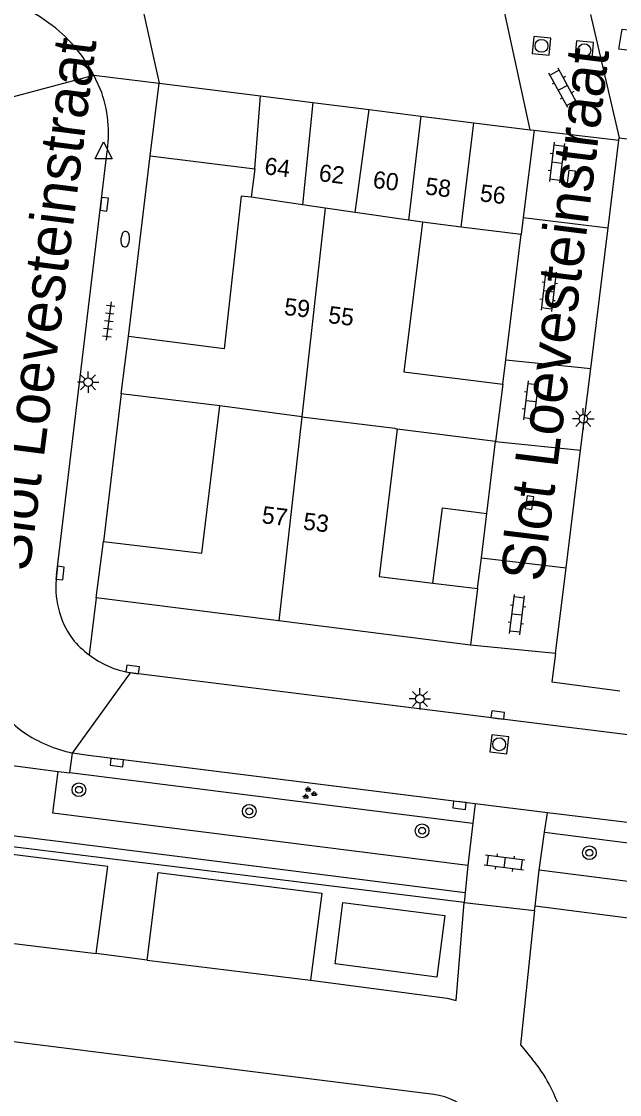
# Model space of a CAD drawing. Extents: x 131000 to 133014, y 396499 to 399001.
# Drawn here: x 131724.4 to 131759.2, y 396649.9 to 396712.4 of the extents above; entities that cross this region are included whole.
import ezdxf

# ---------------------------------------------------------------- set-up
doc = ezdxf.new("R2010")
doc.units = 0
for name, color, linetype in [('gg-afsc-erfafscheiding', 7, 'Continuous'), ('gg-anno-huisnummerreeks BGT', 7, 'Continuous'), ('gg-anno-openbare ruimte label', 7, 'Continuous'), ('gg-bbg-bijgebouw', 7, 'Continuous'), ('gg-bbg-gedigitaliseerde bijgebouw', 7, 'Continuous'), ('gg-bbg-hoofdgebouw', 7, 'Continuous'), ('gg-bbg-overig bouwwerk', 7, 'Continuous'), ('gg-bbg-tussenscheiding', 7, 'Continuous'), ('gg-knt-verharding', 7, 'Continuous'), ('gg-knt-verharding nz', 7, 'Continuous'), ('gt-grn-groengrens', 7, 'Continuous'), ('gt-grn-vlakafsluiter', 7, 'Continuous'), ('gt-grn-weggrens', 7, 'Continuous'), ('gt-symb-boom', 7, 'Continuous'), ('gt-symb-brandkraan', 7, 'Continuous'), ('gt-symb-groenvak', 7, 'Continuous'), ('gt-symb-klinker verharding', 7, 'Continuous'), ('gt-symb-kolk', 7, 'Continuous'), ('gt-symb-lichtmast', 7, 'Continuous'), ('gt-symb-rioolschacht', 7, 'Continuous'), ('gt-symb-tegel verharding', 7, 'Continuous'), ('gt-symb-waterafsluiter', 7, 'Continuous')]:
    doc.layers.add(name, color=color, linetype=linetype)

# ---------------------------------------------------------------- blocks, each defined once
blk = doc.blocks.new('gt0-KL1')
at = {"layer": 'gt-symb-klinker verharding'}
for p, q in [((-1.15, 0.3), (1.15, 0.3)), ((-1, -0.3), (-1, 0.3)), ((-0.5, 0.3), (-0.5, 0.45)), ((0, -0.3), (0, 0.3)), ((0.5, 0.3), (0.5, 0.45)), ((1, -0.3), (1, 0.3)), ((-1.15, -0.3), (1.15, -0.3)), ((-0.5, -0.45), (-0.5, -0.3)), ((0.5, -0.45), (0.5, -0.3))]:
    blk.add_line(p, q, dxfattribs=at)
blk = doc.blocks.new('gt0-LMAST')
at = {"layer": 'gt-symb-lichtmast'}
for p, q in [((-0.182, 0.173), (-0.447, 0.438)), ((-0.005, 0.246), (-0.005, 0.621)), ((0.172, 0.173), (0.437, 0.438)), ((-0.255, -0.004), (-0.63, -0.004)), ((-0.182, -0.181), (-0.447, -0.446)), ((-0.005, -0.254), (-0.005, -0.629)), ((0.437, -0.446), (0.172, -0.181)), ((0.245, -0.004), (0.62, -0.004))]:
    blk.add_line(p, q, dxfattribs=at)
blk.add_circle((-0.005, -0.004), 0.25, dxfattribs=at)
blk = doc.blocks.new('gt0-RS')
at = {"layer": 'gt-symb-rioolschacht'}
blk.add_lwpolyline([(-0.5, -0.5), (0.5, -0.5), (0.5, 0.5), (-0.5, 0.5)], close=True, dxfattribs=at)
blk.add_circle((0, 0), 0.375, dxfattribs=at)
blk = doc.blocks.new('gt0-KOLK')
at = {"layer": 'gt-symb-kolk'}
blk.add_lwpolyline([(0, 0), (0.375, 0), (0.375, 0.4), (-0.375, 0.4), (-0.375, 0), (0, 0)], dxfattribs=at)
blk = doc.blocks.new('gt0-BOOM')
at = {"layer": 'gt-symb-boom'}
for radius in [0.4, 0.2]:
    blk.add_circle((0, 0), radius, dxfattribs=at)
blk = doc.blocks.new('gt0-BR')
at = {"layer": 'gt-symb-brandkraan'}
for centre, radius, start, end in [((-0.244, 0), 0.206, 107.56694, 252.43307), ((0.599, -2.664), 3, 106.89205, 107.56694), ((0, -0.691), 0.938, 73.10799, 106.89205), ((-0.599, -2.664), 3, 72.43309, 73.10799), ((0.244, 0), 0.206, 287.56695, 72.43309), ((0.599, 2.664), 3, 252.43307, 253.10797), ((0, 0.691), 0.938, 253.10797, 286.89206), ((-0.599, 2.664), 3, 286.89206, 287.56695)]:
    blk.add_arc(centre, radius, start, end, dxfattribs=at)
blk = doc.blocks.new('gt0-WAFSL')
at = {"layer": 'gt-symb-waterafsluiter'}
for p, q in [((-0.5, -0.333), (0, 0.667)), ((0, 0.667), (0.5, -0.333)), ((0.5, -0.333), (-0.5, -0.333))]:
    blk.add_line(p, q, dxfattribs=at)
blk = doc.blocks.new('gt0-GRVAK')
at = {"layer": 'gt-symb-groenvak'}
for p, q in [((-0.11, 0.189), (-0.228, 0.24)), ((-0.182, 0.153), (0.088, 0.153)), ((-0.091, 0.211), (-0.156, 0.322)), ((-0.047, 0.214), (-0.047, 0.393)), ((-0.004, 0.211), (0.061, 0.322)), ((0.015, 0.189), (0.133, 0.24)), ((0.262, -0.052), (0.197, 0.059)), ((0.305, -0.049), (0.305, 0.13)), ((0.349, -0.052), (0.414, 0.059)), ((-0.245, -0.228), (-0.363, -0.177)), ((-0.318, -0.264), (-0.047, -0.264)), ((-0.226, -0.206), (-0.291, -0.095)), ((-0.183, -0.203), (-0.183, -0.024)), ((-0.139, -0.206), (-0.074, -0.095)), ((-0.12, -0.228), (-0.002, -0.177)), ((0.243, -0.074), (0.125, -0.023)), ((0.17, -0.11), (0.441, -0.11)), ((0.368, -0.074), (0.486, -0.023))]:
    blk.add_line(p, q, dxfattribs=at)
blk = doc.blocks.new('gt0-TEG1')
at = {"layer": 'gt-symb-tegel verharding'}
for p, q in [((-1.125, 0), (1.125, 0)), ((-0.9, -0.25), (-0.9, 0.25)), ((-0.45, -0.25), (-0.45, 0.25)), ((0, -0.25), (0, 0.25)), ((0.45, -0.25), (0.45, 0.25)), ((0.9, -0.25), (0.9, 0.25))]:
    blk.add_line(p, q, dxfattribs=at)

msp = doc.modelspace()

# ---------------------------------------------------------------- linework, layer by layer
at = {"layer": 'gg-afsc-erfafscheiding'}
for p, q in [((131752.606, 396692.686), (131753.5, 396699.98)), ((131752.43, 396691.25), (131752.606, 396692.686)), ((131730.19, 396690.69), (131729.15, 396682.09)), ((131751.507, 396683.726), (131752.02, 396687.92))]:
    msp.add_line(p, q, dxfattribs=at)
at = {"layer": 'gg-bbg-bijgebouw'}
for p, q in [((131731.88, 396704.57), (131732.4, 396708.8)), ((131732.4, 396708.8), (131738.307, 396708.06)), ((131738.307, 396708.06), (131741.349, 396707.678)), ((131741.349, 396707.678), (131744.645, 396707.265)), ((131744.645, 396707.265), (131747.657, 396706.888)), ((131747.657, 396706.888), (131750.749, 396706.5)), ((131750.749, 396706.5), (131754.035, 396706.088)), ((131754.26, 396706.06), (131753.624, 396700.971)), ((131754.035, 396706.088), (131754.26, 396706.06)), ((131731.88, 396704.57), (131737.98, 396703.81)), ((131737.98, 396703.81), (131737.77, 396702.15)), ((131753.624, 396700.971), (131753.5, 396699.98)), ((131750.018, 396700.417), (131747.76, 396700.7)), ((131753.5, 396699.98), (131750.018, 396700.417))]:
    msp.add_line(p, q, dxfattribs=at)
at = {"layer": 'gg-bbg-gedigitaliseerde bijgebouw'}
for p, q in [((131751.191, 396681.145), (131751.507, 396683.726)), ((131750.97, 396679.34), (131751.191, 396681.145))]:
    msp.add_line(p, q, dxfattribs=at)
msp.add_lwpolyline([(131748.361, 396679.663), (131748.922, 396684.056), (131751.507, 396683.726)], dxfattribs=at)
at = {"layer": 'gg-bbg-hoofdgebouw'}
for p, q in [((131730.19, 396690.69), (131730.6, 396694.03)), ((131752.43, 396691.25), (131752.02, 396687.92)), ((131735.93, 396689.99), (131730.19, 396690.69)), ((131752.02, 396687.92), (131746.28, 396688.63)), ((131728.73, 396678.8), (131729.15, 396682.09)), ((131750.97, 396679.34), (131750.56, 396676.05)), ((131739.378, 396677.459), (131728.73, 396678.8)), ((131750.56, 396676.05), (131739.378, 396677.459))]:
    msp.add_line(p, q, dxfattribs=at)
for points in [[(131737.77, 396702.15), (131737.18, 396702.22), (131736.19, 396693.32), (131730.6, 396694.03)], [(131747.76, 396700.7), (131746.67, 396691.97), (131752.43, 396691.25)], [(131729.15, 396682.09), (131734.88, 396681.4), (131735.93, 396689.99)], [(131746.28, 396688.63), (131745.23, 396680.05), (131748.361, 396679.663)]]:
    msp.add_lwpolyline(points, dxfattribs=at)
at = {"layer": 'gg-bbg-overig bouwwerk'}
msp.add_lwpolyline([(131742.656, 396657.463), (131743.111, 396661.045), (131749.054, 396660.282), (131748.595, 396656.702), (131742.656, 396657.463)], dxfattribs=at)
at = {"layer": 'gg-bbg-tussenscheiding'}
for p, q in [((131737.98, 396703.81), (131738.307, 396708.06)), ((131741.349, 396707.678), (131740.752, 396701.717)), ((131743.83, 396701.27), (131744.645, 396707.265)), ((131747.657, 396706.888), (131746.937, 396700.819)), ((131750.018, 396700.417), (131750.749, 396706.5)), ((131740.752, 396701.717), (131737.77, 396702.15)), ((131742.086, 396701.523), (131740.717, 396689.355)), ((131742.086, 396701.523), (131740.752, 396701.717)), ((131743.83, 396701.27), (131742.086, 396701.523)), ((131746.937, 396700.819), (131743.83, 396701.27)), ((131747.76, 396700.7), (131746.937, 396700.819)), ((131740.717, 396689.355), (131735.93, 396689.99)), ((131740.717, 396689.355), (131739.378, 396677.459)), ((131748.361, 396679.663), (131750.97, 396679.34))]:
    msp.add_line(p, q, dxfattribs=at)
msp.add_lwpolyline([(131740.717, 396689.355), (131746.131, 396688.695), (131746.28, 396688.63)], dxfattribs=at)
at = {"layer": 'gg-knt-verharding'}
for p, q in [((131730.77, 396716.14), (131732.4, 396708.8)), ((131754.035, 396706.088), (131752.488, 396713.154)), ((131757.55, 396712.813), (131759.23, 396705.62)), ((131728.96, 396708.48), (131728.591, 396709.276)), ((131754.26, 396706.06), (131759.213, 396705.479)), ((131758.58, 396700.37), (131759.213, 396705.479)), ((131759.213, 396705.479), (131759.23, 396705.62)), ((131759.23, 396705.62), (131781.388, 396702.833)), ((131726.41, 396680.12), (131729.34, 396704.67)), ((131730.6, 396694.03), (131731.88, 396704.57)), ((131757.564, 396692.175), (131758.58, 396700.37)), ((131756.973, 396687.403), (131757.564, 396692.175)), ((131756.124, 396680.553), (131756.973, 396687.403)), ((131755.505, 396675.559), (131756.124, 396680.553)), ((131755.505, 396675.559), (131750.56, 396676.05)), ((131776.137, 396668.779), (131730.72, 396674.44)), ((131719.43, 396669.595), (131726.507, 396668.684)), ((131727.196, 396668.623), (131727.342, 396669.757)), ((131750.828, 396666.804), (131750.693, 396665.668)), ((131755.042, 396666.28), (131750.828, 396666.804)), ((131754.878, 396665.141), (131755.042, 396666.28)), ((131775.476, 396663.738), (131755.042, 396666.28)), ((131750.693, 396665.668), (131750.401, 396663.207)), ((131754.558, 396662.923), (131754.878, 396665.141)), ((131750.401, 396663.207), (131750.25, 396661.612)), ((131754.318, 396660.826), (131754.558, 396662.923)), ((131750.25, 396661.612), (131750.18, 396661.044)), ((131754.289, 396660.574), (131754.318, 396660.826)), ((131760.5, 396660.044), (131754.318, 396660.826)), ((131731.691, 396657.693), (131728.719, 396658.068))]:
    msp.add_line(p, q, dxfattribs=at)
for points in [[(131725.96, 396712.31), (131725.425, 396712.696), (131724.85, 396713.02)], [(131759.211, 396710.791), (131759.401, 396711.957), (131760.725, 396711.79), (131760.535, 396710.624), (131759.211, 396710.791)], [(131755.505, 396675.559), (131755.3, 396673.9), (131759.26, 396673.39)], [(131750.828, 396666.804), (131728.27, 396669.61), (131727.342, 396669.757)], [(131750.401, 396663.207), (131726.201, 396666.248), (131726.507, 396668.684)], [(131726.507, 396668.684), (131727.193, 396668.596), (131727.196, 396668.623)], [(131750.25, 396661.612), (131726.818, 396664.568), (131717.201, 396665.748)], [(131728.719, 396658.068), (131729.397, 396663.146), (131717.929, 396664.573), (131717.321, 396659.474)], [(131731.691, 396657.693), (131732.345, 396662.786), (131741.881, 396661.59), (131741.215, 396656.509)], [(131781.701, 396661.77), (131781.42, 396659.517), (131754.558, 396662.923)], [(131741.215, 396656.509), (131749.193, 396655.478), (131749.725, 396655.332), (131750.18, 396661.044)], [(131754.289, 396660.574), (131753.469, 396652.753), (131754.145, 396651.922)], [(131748.411, 396649.851), (131707.747, 396654.946), (131707.864, 396655.994)]]:
    msp.add_lwpolyline(points, dxfattribs=at)
for centre, radius, start, end in [((131720.822, 396705.197), 8.775, 27.70269, 54.15914), ((131722.301, 396705.892), 7.144, 350.15155, 21.23985), ((131731.557, 396679.439), 5.192, 172.46057, 215.68459), ((131731.699, 396679.976), 5.632, 219.2854, 232.95172), ((131731.665, 396679.95), 5.591, 233.07445, 260.27081), ((131729.806, 396678.089), 8.883, 203.339, 233.15849), ((131729.09, 396677.808), 8.238, 235.97362, 257.75006), ((131747.582, 396646.391), 8.583, 16.50969, 40.12276), ((131747.851, 396645.854), 4.036, 44.98236, 82.02743)]:
    msp.add_arc(centre, radius, start, end, dxfattribs=at)
at = {"layer": 'gg-knt-verharding nz'}
for p, q in [((131717.321, 396659.474), (131728.719, 396658.068)), ((131731.691, 396657.693), (131741.215, 396656.509))]:
    msp.add_line(p, q, dxfattribs=at)
at = {"layer": 'gt-grn-groengrens'}
for p, q in [((131727.196, 396668.623), (131750.693, 396665.668)), ((131754.878, 396665.141), (131781.701, 396661.77))]:
    msp.add_line(p, q, dxfattribs=at)
msp.add_lwpolyline([(131750.18, 396661.044), (131625.245, 396676.426), (131624.298, 396669.649), (131624.001, 396669.688)], dxfattribs=at)
at = {"layer": 'gt-grn-vlakafsluiter'}
msp.add_line((131750.18, 396661.044), (131754.289, 396660.574), dxfattribs=at)
at = {"layer": 'gt-grn-weggrens'}
for p, q in [((131722.669, 396707.699), (131728.591, 396709.276)), ((131728.591, 396709.276), (131732.4, 396708.8)), ((131753.624, 396700.971), (131758.58, 396700.37)), ((131752.606, 396692.686), (131757.564, 396692.175)), ((131752.02, 396687.92), (131756.973, 396687.403)), ((131751.191, 396681.145), (131756.124, 396680.553)), ((131728.73, 396678.8), (131728.306, 396675.481)), ((131727.342, 396669.757), (131730.72, 396674.44))]:
    msp.add_line(p, q, dxfattribs=at)

# ---------------------------------------------------------------- block references
at = {"layer": 'gt-symb-boom'}
for p in [(131727.719, 396667.614), (131737.648, 396666.364), (131747.731, 396665.223), (131757.484, 396663.943)]:
    msp.add_blockref('gt0-BOOM', p, dxfattribs=at)
at = {"layer": 'gt-symb-brandkraan', "rotation": -95.10624172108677}
msp.add_blockref('gt0-BR', (131730.416, 396699.709), dxfattribs=at)
at = {"layer": 'gt-symb-groenvak'}
msp.add_blockref('gt0-GRVAK', (131741.136, 396667.404), dxfattribs=at)
at = {"layer": 'gt-symb-klinker verharding'}
for p, rotation in [((131755.946, 396708.531), 118.69278770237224), ((131755.591, 396704.18), -97.12501634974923), ((131755.11, 396696.677), -97.00425924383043), ((131754.078, 396690.275), -97.00425924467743), ((131753.267, 396677.824), 82.93185994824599), ((131752.538, 396663.368), 172.64762064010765)]:
    msp.add_blockref('gt0-KL1', p, dxfattribs=dict(at, rotation=rotation))
at = {"layer": 'gt-symb-kolk'}
for p, rotation in [((131756.632, 396703.298), 82.99574075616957), ((131728.992, 396701.771), -96.94741065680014), ((131753.794, 396684.382), -98.68085058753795), ((131726.424, 396680.268), -96.83367234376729), ((131730.829, 396674.434), -8.397572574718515), ((131752.118, 396671.775), -7.181878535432), ((131729.954, 396669.399), 172.87498365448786), ((131749.935, 396666.915), 172.91301801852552)]:
    msp.add_blockref('gt0-KOLK', p, dxfattribs=dict(at, rotation=rotation))
at = {"layer": 'gt-symb-lichtmast'}
for p in [(131728.256, 396691.374), (131757.138, 396689.246), (131747.609, 396672.915)]:
    msp.add_blockref('gt0-LMAST', p, dxfattribs=at)
at = {"layer": 'gt-symb-rioolschacht'}
for p, rotation in [((131754.693, 396710.98), 84.20389934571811), ((131757.187, 396710.722), 84.72259391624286), ((131752.227, 396670.27), 173.3939658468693)]:
    msp.add_blockref('gt0-RS', p, dxfattribs=dict(at, rotation=rotation))
at = {"layer": 'gt-symb-tegel verharding', "rotation": -97.35237935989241}
msp.add_blockref('gt0-TEG1', (131729.457, 396694.938), dxfattribs=at)
at = {"layer": 'gt-symb-waterafsluiter'}
msp.add_blockref('gt0-WAFSL', (131729.155, 396704.723), dxfattribs=at)

# ---------------------------------------------------------------- texts
at = {"layer": 'gg-anno-huisnummerreeks BGT'}
for s, rotation, p in [('64', 352.8, (131738.497, 396703.501)), ('62', 352.9, (131741.667, 396703.103)), ('60', 352.9, (131744.821, 396702.707)), ('58', 352.8, (131747.872, 396702.326)), ('56', 352.9, (131751.061, 396701.925)), ('59', 353.6, (131739.653, 396695.298)), ('55', 352.9, (131742.213, 396694.83)), ('57', 353.1, (131738.344, 396683.166)), ('53', 353.1, (131740.754, 396682.793))]:
    msp.add_text(s, height=1, rotation=rotation, dxfattribs=at).set_placement(p)
at = {"layer": 'gg-anno-openbare ruimte label'}
for rotation, p in [(82.8, (131724.828, 396680.284)), (82.9, (131754.784, 396679.683))]:
    msp.add_text('Slot Loevesteinstraat', height=2.5, rotation=rotation, dxfattribs=at).set_placement(p)

doc.saveas('drawing.dxf')
